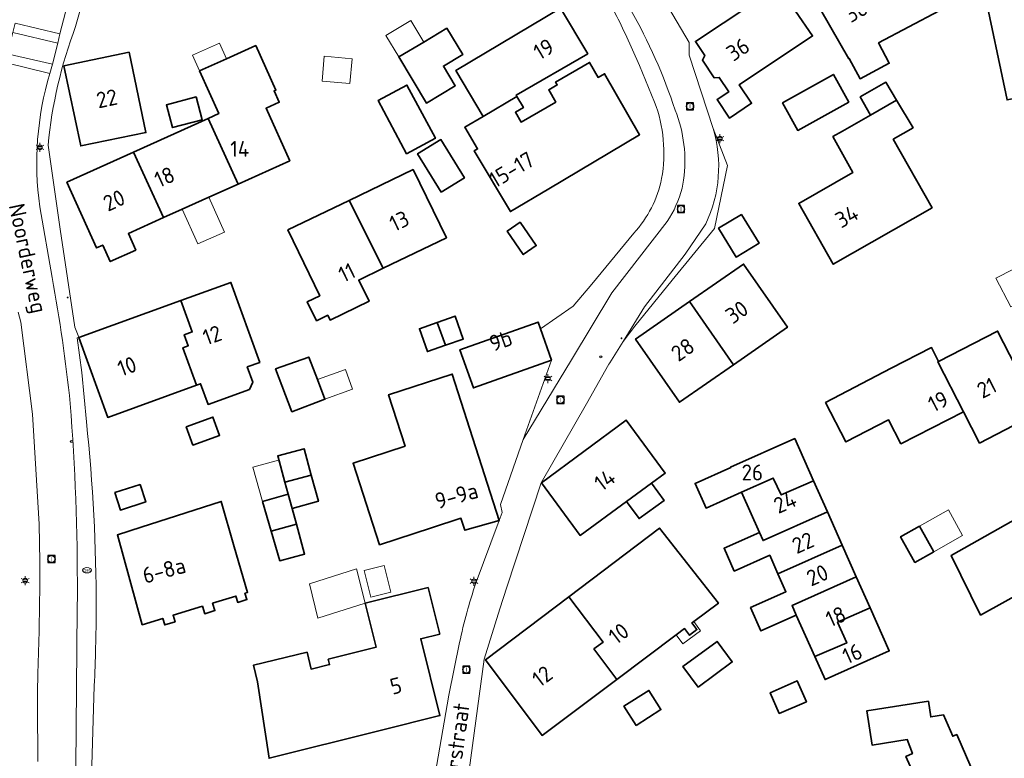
# Model space of a CAD drawing. Header units: metres. Extents: x 140853 to 145288, y 474558 to 480269.
# Tile 401 of 428: x 144515 to 144626, y 479233 to 479316. Entities that reach past the tile are written whole.
import ezdxf
from ezdxf.enums import TextEntityAlignment as Align

# ---------------------------------------------------------------- set-up
doc = ezdxf.new("R2010")
doc.units = ezdxf.units.M
doc.header["$MEASUREMENT"] = 0
for name, color, linetype, lineweight in [('B-WE-KL-ET_LS_OV_LICHTMAST-S', 190, 'Continuous', 18), ('B-WE-KL-GAS_PUT-S', 30, 'Continuous', 18), ('B-WE-KL-WATER_BRANDLEIDING_PUT-S', 150, 'Continuous', 18), ('B-WE-OG-BEBOUWING-G', 7, 'Continuous', 35), ('B-WE-OG-BEBOUWING_BIJGEBOUW-G', 7, 'Continuous', 18), ('B-WE-OG-BEBOUWING_HUISNUMMER-T18', 10, 'Continuous', 18), ('B-WE-OG-BEBOUWING_LUIFEL-G', 7, 'Continuous', 18), ('B-WE-OG-BEBOUWING_STRAATNAAM-T18', 10, 'Continuous', 18), ('B-WE-OG-TERREIN_ERF-G', 7, 'Continuous', 18), ('B-WE-RI-GWA_RIOOLPUT-S', 30, 'Continuous', 18), ('B-WE-VH-VERHARDING_STRAATBAKSTEEN-G', 252, 'Continuous', 18), ('B-WE-VH-VERHARDING_TEGEL-G', 252, 'Continuous', 18), ('X-XX-XX-ALGEMEEN-S', 7, 'Continuous', 18)]:
    doc.layers.add(name, color=color, linetype=linetype, lineweight=lineweight)
doc.styles.add('NLCS-ISO', font='txt')

# ---------------------------------------------------------------- blocks, each defined once
blk = doc.blocks.new('SIE-WEG_AFVALBAK_TYPE_01')
for radius in [0.25, 0.156]:
    blk.add_circle((0, 0), radius)
blk = doc.blocks.new('B-SIE-WEG_LICHTMAST-SO')
at = {"ltscale": 0.1}
for p, q in [((-1.1, 0.63), (-2.19, 1.27)), ((0, 1.27), (0, 2.53)), ((1.1, 0.63), (2.19, 1.27)), ((-1.1, -0.63), (-2.19, -1.27)), ((0, -1.27), (0, -2.53)), ((1.1, -0.63), (2.19, -1.27))]:
    blk.add_line(p, q, dxfattribs=at)
at = {"flags": 128}
for points in [[(-1.16, 0.5), (1.16, 0.5)], [(-1.16, -0.5), (1.16, -0.5)]]:
    blk.add_lwpolyline(points, dxfattribs=at)
at = {"ltscale": 0.1}
blk.add_circle((0, 0), 1.27, dxfattribs=at)
at = {"style": 'NLCS-ISO'}
blk.add_attdef('TYPE', text='', height=1.8, dxfattribs=at).set_placement((0, 2.53), align=Align.BOTTOM_CENTER)
blk = doc.blocks.new('SRI-PUT_INSPECTIE-SO')
at = {"lineweight": -3, "flags": 128}
blk.add_lwpolyline([(-2, -2), (2, -2), (2, 2), (-2, 2)], close=True, dxfattribs=at)
at = {"lineweight": -3, "ltscale": 1.5}
blk.add_circle((0, 0), 2, dxfattribs=at)
at = {"ltscale": 0.1, "style": 'NLCS-ISO'}
blk.add_text('I', height=2.5, dxfattribs=at).set_placement((0, -0.01), align=Align.MIDDLE_CENTER)
blk = doc.blocks.new('SKL-GAS_PUT-SO')
at = {"color": 0, "linetype": 'ByBlock', "lineweight": 18}
blk.add_ellipse((0, 0), major_axis=(2.5, 0), ratio=0.601255, dxfattribs=at)
at = {"color": 0, "linetype": 'ByBlock', "lineweight": 18, "style": 'NLCS-ISO'}
blk.add_text('gas', height=1.8, dxfattribs=at).set_placement((0.12, 0.3), align=Align.MIDDLE_CENTER)
blk = doc.blocks.new('SIE-WEG_STRAATPOT_BRANDKRAAN-SO')
blk.add_ellipse((0, 0), major_axis=(-0.729, 0), ratio=0.685994)
at = {"style": 'NLCS-ISO'}
blk.add_text('BR', height=0.4, dxfattribs=at).set_placement((-0.3, -0.15))

msp = doc.modelspace()

# ---------------------------------------------------------------- linework, layer by layer
at = {"layer": 'B-WE-OG-BEBOUWING-G', "ltscale": 0.2, "flags": 128}
for points in [[(144615.13, 479325.811), (144618.927, 479317.395), (144623.909, 479320.028), (144626.564, 479307.348), (144630.088, 479308.086), (144627.865, 479318.699), (144626.656, 479318.45), (144626.105, 479321.099), (144627.241, 479321.679), (144627.22, 479321.779), (144622.036, 479330.03), (144615.13, 479325.811)], [(144615.13, 479325.811), (144613.701, 479328.15), (144611.707, 479326.931), (144613.136, 479324.593), (144604.528, 479319.335), (144608.717, 479311.996), (144608.779, 479312.029), (144609.994, 479309.731), (144613.3, 479311.479), (144612.085, 479313.777), (144618.927, 479317.395), (144615.13, 479325.811)], [(144592.498, 479312.338), (144592.235, 479311.833), (144593.565, 479309.836), (144594.133, 479309.883), (144595.207, 479308.269), (144593.884, 479307.388), (144595.269, 479305.307), (144597.766, 479306.97), (144596.381, 479309.051), (144604.646, 479314.554), (144600.818, 479320.162), (144591.434, 479313.936), (144592.498, 479312.338)], [(144571.331, 479307.742), (144571.247, 479307.887), (144579.3, 479312.551), (144576.252, 479317.679), (144564.44, 479310.658), (144567.501, 479305.497), (144571.331, 479307.742)], [(144563.429, 479315.428), (144560.825, 479313.871), (144558.013, 479312.19), (144561.117, 479306.997), (144564.37, 479308.942), (144563.046, 479311.157), (144565.209, 479312.45), (144563.429, 479315.428)], [(144520.237, 479311.191), (144522.149, 479302.161), (144529.507, 479303.664), (144527.611, 479312.717), (144520.237, 479311.191)], [(144541.881, 479313.478), (144538.578, 479311.988), (144535.546, 479310.62), (144537.712, 479305.804), (144536.518, 479305.266), (144539.899, 479297.873), (144545.72, 479300.499), (144543.039, 479306.419), (144544.525, 479307.09), (144543.949, 479308.366), (144544.149, 479308.456), (144541.881, 479313.478)], [(144571.331, 479307.742), (144567.501, 479305.497), (144565.446, 479304.278), (144566.895, 479301.835), (144566.516, 479301.611), (144570.58, 479294.762), (144574.93, 479297.344), (144585.158, 479303.415), (144581.211, 479310.298), (144580.493, 479309.882), (144579.51, 479311.578), (144575.677, 479309.357), (144575.863, 479309.036), (144574.911, 479308.485), (144575.708, 479307.109), (144571.797, 479304.843), (144571.146, 479305.968), (144572.054, 479306.494), (144571.331, 479307.742)], [(144601.255, 479307.035), (144602.981, 479303.921), (144608.727, 479307.107), (144607.001, 479310.22), (144601.255, 479307.035)], [(144614.12, 479307.321), (144612.918, 479309.339), (144610.018, 479307.687), (144611.181, 479305.647), (144614.12, 479307.321)], [(144558.878, 479301.287), (144562.139, 479303.036), (144558.925, 479309.029), (144555.665, 479307.28), (144558.878, 479301.287)], [(144535.845, 479305.113), (144535.166, 479307.694), (144531.816, 479306.812), (144532.501, 479304.233), (144535.845, 479305.113)], [(144606.949, 479303.236), (144609.196, 479299.175), (144603.083, 479295.682), (144606.972, 479288.823), (144618.122, 479295.19), (144613.741, 479302.911), (144615.974, 479304.207), (144614.12, 479307.321), (144611.181, 479305.647), (144608.011, 479303.841), (144606.949, 479303.236)], [(144533.606, 479295.033), (144536.595, 479296.382), (144539.899, 479297.873), (144536.518, 479305.266), (144528.122, 479301.476), (144531.497, 479294.082), (144533.606, 479295.033)], [(144562.792, 479296.949), (144565.413, 479298.566), (144562.752, 479302.879), (144560.13, 479301.262), (144562.792, 479296.949)], [(144528.122, 479301.476), (144520.593, 479298.079), (144523.944, 479290.674), (144524.646, 479290.991), (144525.485, 479289.131), (144528.365, 479290.431), (144527.526, 479292.29), (144531.497, 479294.082), (144528.122, 479301.476)], [(144552.416, 479296.031), (144556.235, 479288.374), (144563.37, 479291.825), (144559.622, 479299.5), (144552.416, 479296.031)], [(144552.416, 479296.031), (144545.512, 479292.708), (144549.093, 479285.287), (144547.685, 479284.609), (144548.731, 479282.468), (144550, 479283.082), (144550.268, 479282.534), (144554.661, 479284.658), (144553.494, 479287.049), (144556.235, 479288.374), (144552.416, 479296.031)], [(144596.623, 479294.448), (144594.048, 479292.885), (144596.02, 479289.637), (144598.61, 479291.209), (144596.623, 479294.448)], [(144571.698, 479293.557), (144570.231, 479292.549), (144572.038, 479289.92), (144573.505, 479290.928), (144571.698, 479293.557)], [(144595.719, 479277.51), (144601.807, 479281.738), (144596.873, 479288.843), (144590.784, 479284.614), (144595.719, 479277.51)], [(144533.446, 479284.752), (144534.718, 479281.212), (144533.826, 479280.889), (144534.278, 479279.64), (144533.666, 479279.419), (144535.199, 479275.184), (144535.671, 479275.355), (144536.511, 479273.032), (144541.175, 479274.719), (144541.541, 479275.531), (144540.918, 479277.252), (144542.338, 479277.766), (144539.076, 479286.787), (144533.446, 479284.752)], [(144535.199, 479275.184), (144533.666, 479279.419), (144534.278, 479279.64), (144533.826, 479280.889), (144534.718, 479281.212), (144533.446, 479284.752), (144521.942, 479280.592), (144525.204, 479271.57), (144535.199, 479275.184)], [(144590.784, 479284.614), (144584.696, 479280.386), (144589.63, 479273.281), (144595.719, 479277.51), (144590.784, 479284.614)], [(144562.333, 479282.27), (144563.277, 479279.698), (144565.269, 479280.398), (144564.361, 479282.983), (144562.333, 479282.27)], [(144562.333, 479282.27), (144560.327, 479281.566), (144561.235, 479278.981), (144563.277, 479279.698), (144562.333, 479282.27)], [(144575.236, 479278.015), (144573.982, 479281.551), (144573.712, 479282.312), (144564.897, 479279.185), (144566.421, 479274.888), (144575.236, 479278.015)], [(144618.766, 479277.843), (144621.648, 479272.204), (144623.464, 479268.685), (144630.182, 479272.151), (144625.508, 479281.296), (144618.851, 479277.886), (144618.766, 479277.843)], [(144614.61, 479268.573), (144621.648, 479272.204), (144618.766, 479277.843), (144618.851, 479277.886), (144618.058, 479279.439), (144613.5, 479277.101), (144606.115, 479273.237), (144608.404, 479268.803), (144613.211, 479271.283), (144614.61, 479268.573)], [(144548.837, 479275.825), (144547.864, 479278.363), (144544.115, 479277.031), (144545.967, 479272.2), (144549.681, 479273.623), (144548.837, 479275.825)], [(144558.743, 479268.328), (144552.857, 479266.411), (144555.848, 479257.226), (144561.71, 479259.135), (144565.014, 479260.211), (144565.454, 479258.859), (144569.322, 479259.954), (144564.027, 479276.453), (144556.858, 479274.119), (144558.743, 479268.328)], [(144534.046, 479270.524), (144534.794, 479268.455), (144537.804, 479269.543), (144537.056, 479271.612), (144534.046, 479270.524)], [(144574.078, 479264.195), (144578.469, 479258.276), (144583.668, 479262.086), (144586.483, 479264.148), (144588.048, 479265.295), (144583.62, 479271.261), (144574.078, 479264.195)], [(144604.765, 479264.433), (144602.648, 479269.19), (144595.398, 479265.964), (144595.423, 479265.91), (144591.407, 479264.123), (144592.639, 479261.355), (144596.655, 479263.141), (144600.211, 479264.73), (144601.117, 479262.834), (144604.765, 479264.433)], [(144548.132, 479265.078), (144547.325, 479268.032), (144544.363, 479267.223), (144545.171, 479264.268), (144548.132, 479265.078)], [(144545.544, 479262.902), (144545.988, 479261.316), (144548.94, 479262.123), (144548.132, 479265.078), (144545.171, 479264.268), (144545.544, 479262.902)], [(144528.857, 479264.007), (144526.003, 479263.089), (144526.634, 479261.128), (144529.487, 479262.046), (144528.857, 479264.007)], [(144586.483, 479264.148), (144583.668, 479262.086), (144585.098, 479260.158), (144587.914, 479262.221), (144586.483, 479264.148)], [(144598.671, 479258.61), (144599.078, 479257.694), (144606.328, 479260.92), (144604.765, 479264.433), (144601.117, 479262.834), (144600.211, 479264.73), (144596.655, 479263.141), (144598.671, 479258.61)], [(144545.988, 479261.316), (144545.544, 479262.902), (144542.651, 479262.111), (144543.618, 479258.768), (144546.471, 479259.548), (144545.988, 479261.316)], [(144528.956, 479259.189), (144526.292, 479258.329), (144529.082, 479248.207), (144531.406, 479248.917), (144531.631, 479248.181), (144532.798, 479248.538), (144532.573, 479249.274), (144535.872, 479250.283), (144536.129, 479249.441), (144537.277, 479249.792), (144537.02, 479250.634), (144539.64, 479251.435), (144539.859, 479250.718), (144540.882, 479251.031), (144540.663, 479251.748), (144540.959, 479251.839), (144539.467, 479256.993), (144537.986, 479262.107), (144528.956, 479259.189)], [(144606.328, 479260.92), (144599.078, 479257.694), (144598.671, 479258.61), (144594.678, 479256.833), (144595.825, 479254.257), (144599.817, 479256.033), (144600.746, 479253.946), (144608.001, 479257.161), (144606.328, 479260.92)], [(144543.618, 479258.768), (144544.585, 479255.424), (144547.395, 479256.17), (144546.471, 479259.548), (144543.618, 479258.768)], [(144627.872, 479260.303), (144620.252, 479255.994), (144623.591, 479249.301), (144631.229, 479253.535), (144631.427, 479253.164), (144631.725, 479253.323), (144627.872, 479260.303)], [(144577.176, 479251.359), (144581.044, 479246.251), (144580.002, 479245.47), (144582.572, 479242.044), (144589.27, 479247.07), (144590.214, 479247.778), (144590.778, 479247.026), (144591.61, 479247.65), (144591.046, 479248.402), (144591.246, 479248.552), (144594.038, 479250.647), (144587.386, 479259.091), (144577.176, 479251.359)], [(144616.159, 479255.224), (144618.302, 479256.432), (144616.682, 479259.307), (144614.563, 479258.12), (144616.159, 479255.224)], [(144609.58, 479253.611), (144608.001, 479257.161), (144600.746, 479253.946), (144601.651, 479251.913), (144597.658, 479250.136), (144598.825, 479247.514), (144602.817, 479249.29), (144602.331, 479250.384), (144609.58, 479253.611)], [(144611.14, 479250.104), (144609.58, 479253.611), (144602.331, 479250.384), (144602.817, 479249.29), (144604.898, 479244.614), (144608.501, 479246.164), (144607.475, 479248.502), (144611.14, 479250.104)], [(144553.652, 479245.22), (144550.059, 479244.32), (144550.212, 479243.709), (144548.122, 479243.207), (144547.666, 479245.103), (144541.637, 479243.654), (144542.093, 479241.758), (144543.39, 479233.155), (144555.889, 479236.283), (144562.646, 479237.974), (144560.482, 479246.622), (144562.616, 479247.156), (144561.304, 479252.394), (144554.213, 479250.618), (144555.452, 479245.671), (144553.652, 479245.22)], [(144577.176, 479251.359), (144567.791, 479244.251), (144574.168, 479235.739), (144582.572, 479242.044), (144580.002, 479245.47), (144581.044, 479246.251), (144577.176, 479251.359)], [(144604.898, 479244.614), (144606.049, 479242.027), (144613.299, 479245.253), (144611.14, 479250.104), (144607.475, 479248.502), (144608.501, 479246.164), (144604.898, 479244.614)], [(144591.751, 479241.178), (144595.587, 479244.007), (144593.878, 479246.324), (144590.042, 479243.496), (144591.751, 479241.178)], [(144600.899, 479238.197), (144603.946, 479239.53), (144602.921, 479241.868), (144599.874, 479240.534), (144600.899, 479238.197)], [(144584.753, 479236.866), (144587.562, 479238.647), (144586.193, 479240.802), (144583.384, 479239.019), (144584.753, 479236.866)], [(144619.946, 479222.736), (144625.522, 479225.152), (144620.898, 479235.823), (144620.449, 479235.629), (144619.407, 479238.033), (144617.974, 479237.809), (144617.698, 479239.577), (144610.762, 479238.492), (144611.363, 479234.649), (144615.315, 479235.267), (144615.9, 479233.687), (144615.17, 479233.359), (144619.946, 479222.736)]]:
    msp.add_lwpolyline(points, close=True, dxfattribs=at)
at = {"layer": 'B-WE-OG-BEBOUWING_BIJGEBOUW-G', "ltscale": 0.2, "flags": 128}
for points in [[(144560.825, 479313.871), (144559.352, 479316.294), (144556.558, 479314.624), (144558.013, 479312.19), (144560.825, 479313.871)], [(144538.578, 479311.988), (144537.788, 479313.739), (144534.76, 479312.401), (144535.546, 479310.62), (144538.578, 479311.988)], [(144552.505, 479309.182), (144552.751, 479311.996), (144549.606, 479312.27), (144549.352, 479309.457), (144552.505, 479309.182)], [(144536.595, 479296.382), (144533.606, 479295.033), (144535.35, 479291.119), (144538.345, 479292.454), (144536.595, 479296.382)], [(144549.681, 479273.623), (144552.804, 479274.737), (144552.012, 479276.957), (144548.837, 479275.825), (144549.681, 479273.623)], [(144557.123, 479251.883), (144556.37, 479254.89), (144554.119, 479254.326), (144554.872, 479251.319), (144557.123, 479251.883)]]:
    msp.add_lwpolyline(points, close=True, dxfattribs=at)
at = {"layer": 'B-WE-OG-BEBOUWING_LUIFEL-G', "ltscale": 0.2, "flags": 128}
for points in [[(144625.317, 479287.264), (144626.981, 479284.016), (144632.855, 479287.024), (144631.192, 479290.272), (144625.317, 479287.264)], [(144545.544, 479262.902), (144544.43, 479266.754), (144541.537, 479265.963), (144542.651, 479262.111), (144545.544, 479262.902)], [(144619.951, 479261.138), (144616.682, 479259.307), (144618.302, 479256.432), (144621.559, 479258.268), (144619.951, 479261.138)], [(144554.213, 479250.618), (144553.241, 479254.498), (144547.928, 479252.827), (144548.9, 479248.947), (144554.213, 479250.618)], [(144589.27, 479247.07), (144590.038, 479246.046), (144592.014, 479247.528), (144591.246, 479248.552), (144591.046, 479248.402), (144591.61, 479247.65), (144590.778, 479247.026), (144590.214, 479247.778), (144589.27, 479247.07)]]:
    msp.add_lwpolyline(points, close=True, dxfattribs=at)
at = {"layer": 'B-WE-OG-TERREIN_ERF-G', "ltscale": 0.2, "flags": 128}
for points in [[(144525.935, 479341.623, -0.0584255), (144521.582, 479315.625), (144521.582, 479315.625, 0.0667401), (144518.475, 479302.246), (144518.475, 479302.246), (144519.839, 479292.8), (144521.477, 479281.757), (144521.929, 479280.598), (144521.754, 479280.524), (144522.27, 479276.623), (144522.8, 479271.084), (144522.8, 479271.084, -0.0267993), (144523.893, 479250), (144523.893, 479250, -0.0110683), (144523.687, 479241.325), (144523.687, 479241.325), (144523.003, 479218.251)], [(144562.124, 479231.369), (144563.656, 479240.283), (144564.867, 479246.203), (144564.867, 479246.203, -0.0156321), (144565.663, 479249.538), (144565.663, 479249.538), (144565.79, 479250), (144565.79, 479250, -0.0128366), (144566.629, 479252.708), (144566.629, 479252.708), (144569.322, 479259.954), (144569.322, 479259.954), (144569.659, 479260.866), (144569.479, 479261.754), (144572.039, 479269.091), (144575.236, 479278.015), (144566.421, 479274.888), (144564.897, 479279.185), (144573.712, 479282.312), (144573.982, 479281.551), (144577.668, 479284.097), (144579.779, 479286.596), (144584.482, 479292.324), (144584.482, 479292.324, 0.1403735), (144587.631, 479298.486), (144587.631, 479298.486, 0.1356164), (144586.839, 479307.113), (144586.839, 479307.113), (144585.13, 479311.238), (144583.543, 479314.756), (144583.543, 479314.756, 0.0355509), (144580.749, 479319.998)]]:
    msp.add_lwpolyline(points, format="xyb", dxfattribs=at)
for points in [[(144592.498, 479312.338), (144591.434, 479313.936), (144600.818, 479320.162), (144604.646, 479314.554), (144596.381, 479309.051), (144597.766, 479306.97), (144595.269, 479305.307), (144593.884, 479307.388), (144595.207, 479308.269), (144594.133, 479309.883), (144593.565, 479309.836), (144592.235, 479311.833), (144592.498, 479312.338)], [(144567.501, 479305.497), (144564.44, 479310.658), (144576.252, 479317.679), (144579.3, 479312.551), (144571.247, 479307.887), (144571.331, 479307.742), (144572.054, 479306.494), (144571.146, 479305.968), (144571.797, 479304.843), (144575.708, 479307.109), (144574.911, 479308.485), (144575.863, 479309.036), (144575.677, 479309.357), (144579.51, 479311.578), (144580.493, 479309.882), (144581.211, 479310.298), (144585.158, 479303.415), (144574.93, 479297.344), (144570.58, 479294.762), (144566.516, 479301.611), (144566.895, 479301.835), (144565.446, 479304.278), (144567.501, 479305.497)], [(144560.825, 479313.871), (144563.429, 479315.428), (144565.209, 479312.45), (144563.046, 479311.157), (144564.37, 479308.942), (144561.117, 479306.997), (144558.013, 479312.19), (144560.825, 479313.871)], [(144520.237, 479311.191), (144527.611, 479312.717), (144529.507, 479303.664), (144522.149, 479302.161), (144520.237, 479311.191)], [(144536.595, 479296.382), (144533.606, 479295.033), (144531.497, 479294.082), (144527.526, 479292.29), (144528.365, 479290.431), (144525.485, 479289.131), (144524.646, 479290.991), (144523.944, 479290.674), (144520.593, 479298.079), (144528.122, 479301.476), (144536.518, 479305.266), (144537.712, 479305.804), (144535.546, 479310.62), (144538.578, 479311.988), (144541.881, 479313.478), (144544.149, 479308.456), (144543.949, 479308.366), (144544.525, 479307.09), (144543.039, 479306.419), (144545.72, 479300.499), (144539.899, 479297.873), (144536.595, 479296.382)], [(144601.255, 479307.035), (144607.001, 479310.22), (144608.727, 479307.107), (144602.981, 479303.921), (144601.255, 479307.035)], [(144614.12, 479307.321), (144615.974, 479304.207), (144613.741, 479302.911), (144618.122, 479295.19), (144606.972, 479288.823), (144603.083, 479295.682), (144609.196, 479299.175), (144606.949, 479303.236), (144608.011, 479303.841), (144611.181, 479305.647), (144610.018, 479307.687), (144612.918, 479309.339), (144614.12, 479307.321)], [(144558.878, 479301.287), (144555.665, 479307.28), (144558.925, 479309.029), (144562.139, 479303.036), (144558.878, 479301.287)], [(144535.845, 479305.113), (144532.501, 479304.233), (144531.816, 479306.812), (144535.166, 479307.694), (144535.845, 479305.113)], [(144562.792, 479296.949), (144560.13, 479301.262), (144562.752, 479302.879), (144565.413, 479298.566), (144562.792, 479296.949)], [(144556.235, 479288.374), (144553.494, 479287.049), (144554.661, 479284.658), (144550.268, 479282.534), (144550, 479283.082), (144548.731, 479282.468), (144547.685, 479284.609), (144549.093, 479285.287), (144545.512, 479292.708), (144552.416, 479296.031), (144559.622, 479299.5), (144563.37, 479291.825), (144556.235, 479288.374)], [(144596.623, 479294.448), (144598.61, 479291.209), (144596.02, 479289.637), (144594.048, 479292.885), (144596.623, 479294.448)], [(144571.698, 479293.557), (144573.505, 479290.928), (144572.038, 479289.92), (144570.231, 479292.549), (144571.698, 479293.557)], [(144595.719, 479277.51), (144589.63, 479273.281), (144584.696, 479280.386), (144590.784, 479284.614), (144596.873, 479288.843), (144601.807, 479281.738), (144595.719, 479277.51)], [(144533.446, 479284.752), (144539.076, 479286.787), (144542.338, 479277.766), (144540.918, 479277.252), (144541.541, 479275.531), (144541.175, 479274.719), (144536.511, 479273.032), (144535.671, 479275.355), (144535.199, 479275.184), (144525.204, 479271.57), (144521.942, 479280.592), (144533.446, 479284.752)], [(144563.277, 479279.698), (144561.235, 479278.981), (144560.327, 479281.566), (144562.333, 479282.27), (144564.361, 479282.983), (144565.269, 479280.398), (144563.277, 479279.698)], [(144621.648, 479272.204), (144614.61, 479268.573), (144613.211, 479271.283), (144608.404, 479268.803), (144606.115, 479273.237), (144613.5, 479277.101), (144618.058, 479279.439), (144618.851, 479277.886), (144625.508, 479281.296), (144630.182, 479272.151), (144623.464, 479268.685), (144621.648, 479272.204)], [(144549.681, 479273.623), (144545.967, 479272.2), (144544.115, 479277.031), (144547.864, 479278.363), (144548.837, 479275.825), (144549.681, 479273.623)], [(144561.71, 479259.135), (144555.848, 479257.226), (144552.857, 479266.411), (144558.743, 479268.328), (144556.858, 479274.119), (144564.027, 479276.453), (144569.322, 479259.954), (144565.454, 479258.859), (144565.014, 479260.211), (144561.71, 479259.135)], [(144534.046, 479270.524), (144537.056, 479271.612), (144537.804, 479269.543), (144534.794, 479268.455), (144534.046, 479270.524)], [(144578.469, 479258.276), (144574.078, 479264.195), (144583.62, 479271.261), (144588.048, 479265.295), (144586.483, 479264.148), (144587.914, 479262.221), (144585.098, 479260.158), (144583.668, 479262.086), (144578.469, 479258.276)], [(144611.14, 479250.104), (144613.299, 479245.253), (144606.049, 479242.027), (144604.898, 479244.614), (144602.817, 479249.29), (144598.825, 479247.514), (144597.658, 479250.136), (144601.651, 479251.913), (144600.746, 479253.946), (144599.817, 479256.033), (144595.825, 479254.257), (144594.678, 479256.833), (144598.671, 479258.61), (144596.655, 479263.141), (144592.639, 479261.355), (144591.407, 479264.123), (144595.423, 479265.91), (144595.398, 479265.964), (144602.648, 479269.19), (144604.765, 479264.433), (144606.328, 479260.92), (144608.001, 479257.161), (144609.58, 479253.611), (144611.14, 479250.104)], [(144545.171, 479264.268), (144544.363, 479267.223), (144547.325, 479268.032), (144548.132, 479265.078), (144548.94, 479262.123), (144545.988, 479261.316), (144546.471, 479259.548), (144547.395, 479256.17), (144544.585, 479255.424), (144543.618, 479258.768), (144542.651, 479262.111), (144545.544, 479262.902), (144545.171, 479264.268)], [(144631.725, 479253.323), (144631.427, 479253.164), (144631.229, 479253.535), (144623.591, 479249.301), (144620.252, 479255.994), (144627.872, 479260.303), (144633.683, 479263.589), (144632.626, 479265.461), (144635.671, 479267.163), (144636.75, 479265.223), (144637.084, 479265.405), (144640.809, 479258.184), (144631.725, 479253.323)], [(144528.857, 479264.007), (144529.487, 479262.046), (144526.634, 479261.128), (144526.003, 479263.089), (144528.857, 479264.007)], [(144532.573, 479249.274), (144532.798, 479248.538), (144531.631, 479248.181), (144531.406, 479248.917), (144529.082, 479248.207), (144526.292, 479258.329), (144528.956, 479259.189), (144537.986, 479262.107), (144539.467, 479256.993), (144540.959, 479251.839), (144540.663, 479251.748), (144540.882, 479251.031), (144539.859, 479250.718), (144539.64, 479251.435), (144537.02, 479250.634), (144537.277, 479249.792), (144536.129, 479249.441), (144535.872, 479250.283), (144532.573, 479249.274)], [(144582.572, 479242.044), (144574.168, 479235.739), (144567.791, 479244.251), (144577.176, 479251.359), (144587.386, 479259.091), (144594.038, 479250.647), (144591.246, 479248.552), (144591.046, 479248.402), (144591.61, 479247.65), (144590.778, 479247.026), (144590.214, 479247.778), (144589.27, 479247.07), (144582.572, 479242.044)], [(144618.302, 479256.432), (144616.159, 479255.224), (144614.563, 479258.12), (144616.682, 479259.307), (144618.302, 479256.432)], [(144550.212, 479243.709), (144550.059, 479244.32), (144553.652, 479245.22), (144555.452, 479245.671), (144554.213, 479250.618), (144561.304, 479252.394), (144562.616, 479247.156), (144560.482, 479246.622), (144562.646, 479237.974), (144555.889, 479236.283), (144543.39, 479233.155), (144542.093, 479241.758), (144541.637, 479243.654), (144547.666, 479245.103), (144548.122, 479243.207), (144550.212, 479243.709)], [(144591.751, 479241.178), (144590.042, 479243.496), (144593.878, 479246.324), (144595.587, 479244.007), (144591.751, 479241.178)], [(144600.899, 479238.197), (144599.874, 479240.534), (144602.921, 479241.868), (144603.946, 479239.53), (144600.899, 479238.197)], [(144584.753, 479236.866), (144583.384, 479239.019), (144586.193, 479240.802), (144587.562, 479238.647), (144584.753, 479236.866)], [(144619.946, 479222.736), (144615.17, 479233.359), (144615.9, 479233.687), (144615.315, 479235.267), (144611.363, 479234.649), (144610.762, 479238.492), (144617.698, 479239.577), (144617.974, 479237.809), (144619.407, 479238.033), (144620.449, 479235.629), (144620.898, 479235.823), (144625.522, 479225.152), (144619.946, 479222.736)]]:
    msp.add_lwpolyline(points, close=True, dxfattribs=at)
for points in [[(144618.927, 479317.395), (144612.085, 479313.777), (144613.3, 479311.479), (144609.994, 479309.731), (144608.779, 479312.029), (144608.717, 479311.996), (144604.528, 479319.335)], [(144640.922, 479227.485), (144653.314, 479234.031), (144655.256, 479235.309), (144656.079, 479237.217), (144656.066, 479238.861), (144655.098, 479240.605), (144654.569, 479241.557), (144650.182, 479250), (144639.72, 479270.009), (144639.937, 479270.074), (144638.278, 479275.587), (144636.934, 479280.286), (144636.247, 479282.822), (144635.356, 479285.848), (144632.94, 479296.171), (144632.019, 479300.31), (144630.497, 479308.169), (144630.088, 479308.086), (144626.564, 479307.348), (144623.909, 479320.028)], [(144588.397, 479317.756), (144590.738, 479313.817), (144590.736, 479312.405), (144593.449, 479304.114), (144595.065, 479299.953), (144593.579, 479292.873), (144588.825, 479287.051), (144584.614, 479281.855), (144583.314, 479280.115), (144581.798, 479277.734), (144581.682, 479277.551), (144579.176, 479273.111), (144574.06, 479264.203), (144570.172, 479252.441), (144569.409, 479250), (144567.636, 479244.327), (144564.805, 479223.463)]]:
    msp.add_lwpolyline(points, dxfattribs=at)
at = {"layer": 'B-WE-VH-VERHARDING_STRAATBAKSTEEN-G', "ltscale": 0.2, "flags": 128}
for points in [[(144523.003, 479218.251), (144523.687, 479241.325), (144523.687, 479241.325, 0.0110683), (144523.893, 479250), (144523.893, 479250, 0.0267993), (144522.8, 479271.084), (144522.8, 479271.084), (144522.27, 479276.623), (144521.754, 479280.524), (144521.929, 479280.598), (144521.477, 479281.757), (144519.839, 479292.8), (144518.475, 479302.246), (144518.475, 479302.246, -0.0667401), (144521.582, 479315.625), (144521.582, 479315.625, 0.0584255), (144525.935, 479341.623)], [(144522.171, 479323.886), (144519.799, 479314.789), (144519.573, 479313.76), (144518.986, 479311.367), (144518.67, 479310.338), (144518.67, 479310.338, 0.1074454), (144517.54, 479295.316), (144517.54, 479295.316), (144518.944, 479287.334), (144518.944, 479287.334, -0.0181126), (144520.973, 479273.143), (144520.973, 479273.143, -0.0203432), (144521.773, 479251.613), (144521.773, 479251.613), (144521.753, 479250), (144521.547, 479227.705)], [(144580.749, 479319.998, -0.0355509), (144583.543, 479314.756), (144583.543, 479314.756), (144585.13, 479311.238), (144586.839, 479307.113), (144586.839, 479307.113, -0.1356164), (144587.631, 479298.486), (144587.631, 479298.486, -0.1403735), (144584.482, 479292.324), (144584.482, 479292.324), (144579.779, 479286.596), (144577.668, 479284.097), (144573.982, 479281.551), (144575.236, 479278.015), (144572.039, 479269.091), (144577.482, 479278.063), (144582.029, 479285.604), (144588.247, 479293.629), (144588.247, 479293.629, 0.0825063), (144589.948, 479297.402), (144589.948, 479297.402), (144590.097, 479298.318), (144590.097, 479298.318, 0.1315763), (144589.16, 479306.2), (144589.16, 479306.2, 0.0493246), (144584.12, 479317.548)], [(144584.12, 479317.548, -0.0493246), (144589.16, 479306.2), (144589.16, 479306.2, -0.1315763), (144590.097, 479298.318), (144590.097, 479298.318), (144589.948, 479297.402), (144589.948, 479297.402, -0.0825063), (144588.247, 479293.629), (144588.247, 479293.629), (144582.029, 479285.604), (144577.482, 479278.063), (144572.039, 479269.091), (144569.479, 479261.754), (144569.659, 479260.866), (144569.322, 479259.954), (144569.322, 479259.954), (144566.629, 479252.708), (144566.629, 479252.708, 0.0128366), (144565.79, 479250), (144565.79, 479250), (144565.663, 479249.538), (144565.663, 479249.538, 0.0156321), (144564.867, 479246.203), (144564.867, 479246.203), (144563.656, 479240.283), (144562.124, 479231.369)], [(144564.805, 479223.463), (144567.636, 479244.327), (144569.409, 479250), (144570.172, 479252.441), (144574.06, 479264.203), (144579.176, 479273.111), (144581.682, 479277.551), (144581.798, 479277.734), (144583.314, 479280.115), (144585.718, 479284.014), (144590.299, 479289.979), (144592.612, 479293.378), (144592.612, 479293.378, 0.1850717), (144593.449, 479304.114), (144593.449, 479304.114), (144590.736, 479312.405), (144590.738, 479313.817), (144588.397, 479317.756)], [(144521.547, 479227.705), (144521.753, 479250), (144521.773, 479251.613), (144521.773, 479251.613, 0.0203432), (144520.973, 479273.143), (144520.973, 479273.143, 0.0181126), (144518.944, 479287.334), (144518.944, 479287.334), (144517.54, 479295.316), (144517.54, 479295.316, -0.1074454), (144518.67, 479310.338), (144518.67, 479310.338), (144513.622, 479311.579)], [(144517.323, 479232.794), (144517.321, 479233.657), (144517.285, 479238.2), (144517.278, 479240.314), (144517.332, 479242.966), (144517.332, 479242.966, 0.0045608), (144517.466, 479247.786), (144517.466, 479247.786), (144517.471, 479248.059), (144517.5, 479250), (144517.543, 479252.868), (144517.545, 479255.292), (144517.454, 479259.531), (144516.729, 479271.946), (144516.729, 479271.946), (144515.407, 479282.309), (144515.115, 479283.446)], [(144515.115, 479283.446), (144515.407, 479282.309), (144515.407, 479282.309), (144516.729, 479271.946), (144517.454, 479259.531), (144517.545, 479255.292), (144517.543, 479252.868), (144517.5, 479250), (144517.471, 479248.059), (144517.466, 479247.786), (144517.466, 479247.786, -0.0045608), (144517.332, 479242.966), (144517.332, 479242.966), (144517.278, 479240.314), (144517.285, 479238.2), (144517.321, 479233.657), (144517.323, 479232.794)]]:
    msp.add_lwpolyline(points, format="xyb", dxfattribs=at)
msp.add_lwpolyline([(144514.758, 479315.992), (144519.799, 479314.789), (144522.171, 479323.886)], dxfattribs=at)
for points in [[(144519.573, 479313.76), (144519.799, 479314.789), (144514.758, 479315.992), (144514.488, 479314.944), (144519.573, 479313.76)], [(144518.986, 479311.367), (144519.573, 479313.76), (144514.488, 479314.944), (144513.874, 479312.558), (144518.986, 479311.367)], [(144513.622, 479311.579), (144518.67, 479310.338), (144518.986, 479311.367), (144513.874, 479312.558), (144513.622, 479311.579)]]:
    msp.add_lwpolyline(points, close=True, dxfattribs=at)
at = {"layer": 'B-WE-VH-VERHARDING_TEGEL-G', "ltscale": 0.2, "flags": 128}
msp.add_lwpolyline([(144592.612, 479293.378), (144590.299, 479289.979), (144585.718, 479284.014), (144583.314, 479280.115), (144584.614, 479281.855), (144588.825, 479287.051), (144593.579, 479292.873), (144595.065, 479299.953), (144593.449, 479304.114), (144593.449, 479304.114, -0.1850717), (144592.612, 479293.378)], format="xyb", close=True, dxfattribs=at)

# ---------------------------------------------------------------- block references
at = {"layer": 'B-WE-KL-ET_LS_OV_LICHTMAST-S', "xscale": 0.2, "yscale": 0.2, "zscale": 0.2}
for p in [(144594.205, 479302.977), (144517.564, 479302.005), (144574.82, 479275.949), (144515.897, 479253.168), (144566.477, 479253.112)]:
    msp.add_blockref('B-SIE-WEG_LICHTMAST-SO', p, dxfattribs=at)
at = {"layer": 'B-WE-KL-GAS_PUT-S', "xscale": 0.2, "yscale": 0.2, "zscale": 0.2}
msp.add_blockref('SKL-GAS_PUT-SO', (144522.857, 479254.345), dxfattribs=at)
at = {"layer": 'B-WE-KL-WATER_BRANDLEIDING_PUT-S', "xscale": 0.2, "yscale": 0.2, "zscale": 0.2}
for p in [(144580.772, 479278.388), (144521.128, 479268.865)]:
    msp.add_blockref('SIE-WEG_STRAATPOT_BRANDKRAAN-SO', p, dxfattribs=at)
at = {"layer": 'B-WE-RI-GWA_RIOOLPUT-S', "xscale": 0.2, "yscale": 0.2, "zscale": 0.2}
for p in [(144590.843, 479306.628), (144589.813, 479295.045), (144576.231, 479273.547), (144518.857, 479255.602), (144565.63, 479243.15)]:
    msp.add_blockref('SRI-PUT_INSPECTIE-SO', p, dxfattribs=at)
at = {"layer": 'X-XX-XX-ALGEMEEN-S', "xscale": 0.2, "yscale": 0.2, "zscale": 0.2}
for p in [(144520.683, 479285.086), (144583.104, 479280.484)]:
    msp.add_blockref('SIE-WEG_AFVALBAK_TYPE_01', p, dxfattribs=at)

# ---------------------------------------------------------------- texts
at = {"layer": 'B-WE-OG-BEBOUWING_HUISNUMMER-T18', "style": 'NLCS-ISO'}
for s, rotation, p in [('36a', 29.7, (144610.089, 479317.662)), ('19', 30.7, (144574.338, 479313.071)), ('36', 33.7, (144596.235, 479313.043)), ('22', 12, (144525.106, 479307.504)), ('15-17', 30.7, (144570.713, 479299.493)), ('18', 24.3, (144531.606, 479298.66)), ('20', 24.3, (144525.913, 479296.025)), ('13', 25.8, (144558.061, 479293.701)), ('34', 29.5, (144608.507, 479294.226)), ('11', 25.8, (144552.153, 479287.889)), ('30', 34.8, (144596.111, 479283.443)), ('12', 19.9, (144536.975, 479280.835)), ('9b', 19.5, (144569.491, 479280.221)), ('28', 34.8, (144590.022, 479279.215)), ('10', 19.9, (144527.375, 479277.33)), ('21', 27.1, (144624.283, 479274.903)), ('19', 27.1, (144618.807, 479273.37)), ('14', 36.5, (144581.229, 479264.513)), ('9-9a', 15.8, (144564.505, 479262.748)), ('24', 24, (144601.544, 479261.992)), ('22', 24, (144603.566, 479257.446)), ('6-8a', 15.4, (144531.543, 479254.331)), ('20', 24, (144605.193, 479253.791)), ('18', 24, (144607.269, 479249.125)), ('10', 36.9, (144582.801, 479247.217)), ('16', 24, (144609.128, 479244.947)), ('12', 36.9, (144574.18, 479242.394)), ('5', 14, (144557.684, 479241.327))]:
    msp.add_text(s, height=1.8, rotation=rotation, dxfattribs=at).set_placement(p, align=Align.MIDDLE_CENTER)
for s, p in [('14', (144540.082, 479301.831)), ('26', (144597.854, 479265.366))]:
    msp.add_text(s, height=1.8, dxfattribs=at).set_placement(p, align=Align.MIDDLE_CENTER)
at = {"layer": 'B-WE-OG-BEBOUWING_STRAATNAAM-T18', "style": 'NLCS-ISO'}
for s, rotation, p in [('Noorderweg', 282.1, (144516.21, 479289.496)), ('Schipperstraat', 82.5, (144564.101, 479231.733))]:
    msp.add_text(s, height=1.8, rotation=rotation, dxfattribs=at).set_placement(p, align=Align.MIDDLE_CENTER)

doc.saveas('drawing.dxf')
